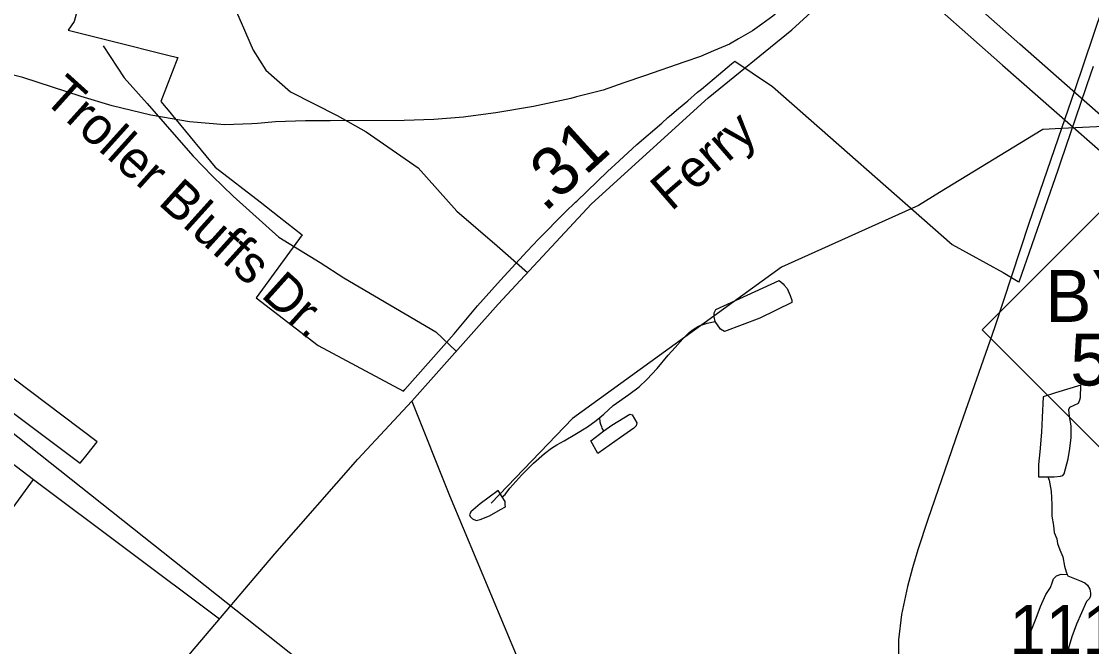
# Model space of a CAD drawing. Extents: x 2001466 to 2224147, y 644118 to 847247.
# Drawn here: x 2045643 to 2048372, y 687083 to 688676 of the extents above; entities that cross this region are included whole.
import ezdxf

# ---------------------------------------------------------------- set-up
doc = ezdxf.new("R2010")
doc.units = 0
for name, color, linetype in [('Exist Boundary Political City Limit New', 7, 'Continuous'), ('Exist Hydrographic Creek Single Shore', 7, 'Continuous'), ('Exist Hydrographic Misc Water Feature', 7, 'Continuous'), ('Exist Road Non-System Type 51', 7, 'Continuous'), ('Exist Road Non-System Type 51 Label', 7, 'Continuous'), ('Exist Road Primary NC Divided Attributed', 7, 'Continuous'), ('Exist Road Primary NC Shield CELL', 7, 'Continuous'), ('Exist Road Primary NC Shield Number Label', 7, 'Continuous'), ('Exist Road Secondary Mileage Hundredths English Label', 7, 'Continuous'), ('Exist Road Secondary Type 51 Attributed', 7, 'Continuous'), ('Exist Road Secondary Type 51 Label', 7, 'Continuous'), ('Exist Road Secondary Type 51 Number Label', 7, 'Continuous'), ('Map Preparation Boundary City Limit Buffer Line', 7, 'Continuous')]:
    doc.layers.add(name, color=color, linetype=linetype)

msp = doc.modelspace()

# ---------------------------------------------------------------- linework, layer by layer
at = {"layer": 'Exist Boundary Political City Limit New'}
msp.add_lwpolyline([(2045813.5, 688809.1), (2045777.4, 688675.9), (2045762.1, 688653.9), (2045874.8, 688625.9), (2046016.5, 688590.7), (2046041.4, 688584.5), (2046042.4, 688584.2), (2045998.8, 688472.4), (2046025.6, 688440.1), (2046028, 688437.2), (2046037.5, 688425.8), (2046137.2, 688305.2), (2046251.9, 688216.2), (2046300.6, 688178.3), (2046359.1, 688132.9), (2046241.9, 687972.3), (2046399.9, 687850), (2046617.6, 687733.7), (2046621.4, 687737.9), (2046746.6, 687880.4), (2046806, 687951.8), (2046864.6, 688017), (2046933.1, 688091.1), (2046961.6, 688121.2), (2047030.1, 688190.2), (2047056.6, 688215.6), (2047059.4, 688218.3), (2047138.1, 688294), (2047167.2, 688321.2), (2047212.6, 688362.4), (2047276.1, 688417.5), (2047291.5, 688431.2), (2047296.1, 688435.1), (2047318.6, 688454.3), (2047342.9, 688474.4), (2047367.6, 688495.9), (2047377.2, 688503.6), (2047410.2, 688531.2), (2047454.4, 688568.2), (2047462.2, 688575.2), (2047506.6, 688545.2), (2047558.4, 688510.2), (2048017.1, 688108), (2048146.9, 688036.4), (2048185, 688013.9), (2048187.6, 688012.4), (2048287.5, 688298.6), (2048294.6, 688321.4), (2048370.6, 688542.5), (2048377.4, 688562.1)], dxfattribs=at)
at = {"layer": 'Exist Hydrographic Creek Single Shore'}
msp.add_lwpolyline([(2047822.9, 684802.5), (2047762.9, 684808.5), (2047728.8, 684842), (2047654, 685083.1), (2047569.9, 685242.2), (2047378, 685449.5), (2047152.9, 685624.7), (2046968.9, 685848.3), (2046860.9, 686057.2), (2046727, 686266.6), (2046584.9, 686430.3), (2046425.9, 686689.4), (2046383.9, 686874), (2046383.9, 686998.7), (2046350.9, 687048.6), (2044999, 688119.4)], dxfattribs=at)
at = {"layer": 'Exist Hydrographic Misc Water Feature'}
for p, q in [((2047334.7, 688573.5), (2047232, 688538.1)), ((2047334.7, 688573.5), (2047232, 688538.1)), ((2047232, 688538.1), (2047179.1, 688519.7)), ((2047232, 688538.1), (2047179.1, 688519.7)), ((2046782.7, 688434.1), (2046771, 688432.6)), ((2048243.9, 688398.6), (2047984.5, 688240.1))]:
    msp.add_line(p, q, dxfattribs=at)
for points in [[(2047663.6, 688781.3), (2047608.1, 688731.3), (2047559.9, 688690.1), (2047531.8, 688669.7)], [(2047663.6, 688781.3), (2047608.1, 688731.3), (2047559.9, 688690.1), (2047531.8, 688669.7)], [(2047531.8, 688669.7), (2047508, 688652.6), (2047471.7, 688631.8)], [(2047531.8, 688669.7), (2047508, 688652.6), (2047471.7, 688631.8)], [(2047471.7, 688631.8), (2047448.9, 688618.8), (2047408.6, 688601.6)], [(2047471.7, 688631.8), (2047448.9, 688618.8), (2047408.6, 688601.6)], [(2047408.6, 688601.6), (2047374.9, 688587.3), (2047334.7, 688573.5)], [(2047408.6, 688601.6), (2047374.9, 688587.3), (2047334.7, 688573.5)], [(2045647, 688533.7), (2045568.2, 688552.9), (2045559, 688554.5)], [(2046027.7, 688428.4), (2045973, 688437.8), (2045875, 688461), (2045796, 688485.2), (2045647, 688533.7)], [(2046027.7, 688428.4), (2045973, 688437.8), (2045875, 688461), (2045796, 688485.2), (2045647, 688533.7)], [(2047179.1, 688519.7), (2047127.2, 688501.4), (2047058.5, 688484)], [(2047179.1, 688519.7), (2047127.2, 688501.4), (2047058.5, 688484)], [(2047058.5, 688484), (2047044, 688480.3), (2046949, 688459.9), (2046853.1, 688443.2), (2046782.7, 688434.1)], [(2047058.5, 688484), (2047044, 688480.3), (2046949, 688459.9), (2046853.1, 688443.2), (2046782.7, 688434.1)], [(2046162, 688412.5), (2046072, 688420.9), (2046027.7, 688428.4)], [(2046162, 688412.5), (2046072, 688420.9), (2046027.7, 688428.4)], [(2046771, 688432.6), (2046695, 688426.6), (2046619.1, 688424), (2046430.2, 688423)], [(2046771, 688432.6), (2046695, 688426.6), (2046619.1, 688424), (2046430.2, 688423)], [(2046245.7, 688416.3), (2046230.9, 688415.1), (2046162, 688412.5)], [(2046245.7, 688416.3), (2046230.9, 688415.1), (2046162, 688412.5)], [(2046430.2, 688423), (2046368.1, 688422.7), (2046291, 688420.3), (2046245.7, 688416.3)], [(2046430.2, 688423), (2046368.1, 688422.7), (2046291, 688420.3), (2046245.7, 688416.3)], [(2048295.7, 688403.4), (2048248, 688401.1), (2048243.9, 688398.6)], [(2051491.3, 687095.4), (2051398.9, 687191.9), (2051131.9, 687390.9), (2050889.9, 687664.9), (2050564.9, 687671.5), (2050297.9, 687778.7), (2050090, 688012.6), (2049947.9, 688087.6), (2049581.1, 688160.7), (2049398, 688328.5), (2049173, 688385.6), (2048797, 688386.6), (2048581, 688417.3), (2048295.7, 688403.4)], [(2045811.2, 687572.6), (2045836.8, 687604.8), (2045578.9, 687798.5), (2045558.8, 687772.3), (2045396.8, 687893.9), (2045294.7, 687977.9), (2045084.1, 688135.2), (2045144, 688221.4), (2045100.3, 688257.2), (2044980.3, 688109.1), (2045026.3, 688071.3), (2045054.3, 688107.2), (2045272.7, 687943.5), (2045434.9, 687821.9), (2045623, 687678.3), (2045792.9, 687550.7), (2045811.2, 687572.6)], [(2047984.5, 688240.1), (2047931, 688207.4), (2047582, 688050.5), (2047048.9, 687664.3), (2046841, 687448.7)], [(2047412.2, 687911.9), (2047410, 687923.5), (2047410, 687933.7), (2047414.3, 687941.9), (2047514.2, 687988), (2047575.9, 688016), (2047585.9, 688008), (2047588.4, 688004)], [(2047588.4, 688004), (2047596.4, 687995.9), (2047604, 687978.1), (2047607.9, 687966.1), (2047608.3, 687960), (2047526.3, 687920.1), (2047436.4, 687885.9), (2047426.4, 687891.9), (2047412.2, 687911.9)], [(2047118.6, 687667.2), (2047128.5, 687675.4), (2047152.4, 687697.3), (2047192.4, 687725.4), (2047218.7, 687745.3), (2047238.4, 687763.4), (2047264.8, 687791.4), (2047292.5, 687825.4), (2047310.7, 687845.7), (2047330.4, 687867.5), (2047346.4, 687883.7), (2047356.3, 687891.6), (2047370.2, 687899.6), (2047374.5, 687901.8), (2047392.4, 687907.6), (2047412.2, 687911.9)], [(2048261, 687515.4), (2048276.7, 687515.5), (2048293.1, 687517.4), (2048298.9, 687519.4), (2048302.6, 687523.7), (2048312.8, 687561.5), (2048316.7, 687587.7), (2048320.4, 687615.5), (2048320.4, 687645.5), (2048316.3, 687669.7), (2048314.7, 687687.4), (2048316.5, 687693.6), (2048338.7, 687703.6), (2048342.6, 687711.6), (2048344.4, 687717.8), (2048344.6, 687749.4), (2048280.4, 687729.5), (2048248.7, 687719.3), (2048246.6, 687667.3), (2048244.6, 687629.4), (2048240.4, 687579.4), (2048237, 687547.5), (2048236.6, 687527.6), (2048236.8, 687515.5), (2048261, 687515.4)], [(2046869.5, 687464.8), (2046877.3, 687471), (2046889.2, 687487), (2046919.1, 687521), (2046949.2, 687550.9), (2046976.9, 687575.1), (2046995, 687589), (2047008.7, 687597.1), (2047027, 687607.3), (2047054.8, 687623.3), (2047087, 687643.2), (2047108.8, 687659.3), (2047118.6, 687667.2)], [(2047128.7, 687633.2), (2047148.8, 687647.2), (2047194.9, 687675.5), (2047200.8, 687673.4), (2047212.7, 687653.3), (2047211.1, 687645.4), (2047204.9, 687639.5), (2047170.7, 687615.5), (2047113.1, 687575.2), (2047095, 687607.1), (2047128.7, 687633.2)], [(2047128.7, 687633.2), (2047124.6, 687639.5), (2047123.1, 687643.4), (2047120.7, 687649.4), (2047118.8, 687655.4), (2047118.6, 687667.2)], [(2048261, 687515.4), (2048264.6, 687507.5), (2048269, 687479.4), (2048271, 687445.4), (2048271, 687415.4), (2048275.1, 687391.6), (2048277.2, 687373.4), (2048283.5, 687357.5), (2048285.4, 687345.5), (2048291.1, 687329.6), (2048299.3, 687311.7), (2048303.2, 687287.6), (2048307.3, 687273.6), (2048310.2, 687266.7), (2048311.6, 687263.6)], [(2046869.5, 687464.8), (2046859.2, 687480.6), (2046813.3, 687446.6), (2046789.5, 687426.7), (2046785.6, 687418.8), (2046787.5, 687414.8), (2046793.2, 687408.7), (2046803.2, 687404.7), (2046813.3, 687406.8), (2046837.1, 687416.6), (2046865.4, 687432.6), (2046877.5, 687438.9), (2046877.1, 687445.1), (2046877.1, 687452.7), (2046869.5, 687464.8)], [(2048207.6, 687081.4), (2048209.5, 687097.3), (2048211.7, 687105.5), (2048217.3, 687121.3), (2048231.4, 687155.3), (2048241.7, 687185.4), (2048255.4, 687215.3), (2048267.5, 687233.4), (2048271.6, 687245.3), (2048275.3, 687255.3), (2048283.1, 687263.4), (2048295.2, 687267.7), (2048310.2, 687266.7), (2048311.6, 687263.6)], [(2048311.6, 687263.6), (2048341.5, 687251.7), (2048355.3, 687245.6), (2048361.6, 687239.7), (2048367.6, 687229.5), (2048369.2, 687219.5), (2048369.2, 687211.9), (2048367.4, 687205.7), (2048359.2, 687197.6), (2048333.5, 687139.8), (2048321.6, 687107.5), (2048317.8, 687093.5), (2048311.8, 687073.7), (2048307.7, 687061.8)]]:
    msp.add_lwpolyline(points, dxfattribs=at)
at = {"layer": 'Exist Road Non-System Type 51'}
for p, q in [((2046856.3, 688104.2), (2046934.1, 688036.4)), ((2045673.9, 687508.5), (2046148.4, 687153.5))]:
    msp.add_line(p, q, dxfattribs=at)
for points in [[(2048529.2, 689063.3), (2048448.2, 688853), (2048329, 688499.4), (2048295.7, 688403.4)], [(2045952.4, 688909), (2046005.7, 688889.6), (2046050.4, 688870.2), (2046089, 688837.5), (2046164.2, 688764.1), (2046203.7, 688673.4), (2046233.9, 688603.6), (2046266.4, 688552.5), (2046329.2, 688496.7), (2046448.1, 688436.7), (2046522.3, 688395.1), (2046654.6, 688303.6), (2046753.8, 688193.2), (2046856.3, 688104.2)], [(2045851.3, 688613.9), (2045905.6, 688532.8), (2045964.3, 688467.6), (2046032.7, 688388.2), (2046081.6, 688333.2), (2046130.5, 688282.2), (2046183.5, 688231.1), (2046299.3, 688126.8), (2046405, 688062.2), (2046465.4, 688022.6), (2046700.2, 687885.4), (2046752.2, 687835.6)], [(2048295.7, 688403.4), (2048212.1, 688161.8), (2048124.6, 687895.6), (2048033.3, 687633.4), (2047954.7, 687407), (2047929.1, 687329.6), (2047916.1, 687283.8), (2047903.2, 687236.1), (2047887.7, 687164.4), (2047880.4, 687100.5), (2047882.1, 686921.6), (2047882.1, 686819.6), (2047868, 686686.8)], [(2044572.1, 688350.3), (2045673.9, 687508.5)], [(2045330, 687205.2), (2045426.5, 687259.3), (2045491.5, 687298), (2045534.8, 687336.7), (2045573.4, 687375.4), (2045615.2, 687428), (2045673.9, 687508.5)]]:
    msp.add_lwpolyline(points, dxfattribs=at)
at = {"layer": 'Exist Road Primary NC Divided Attributed'}
for points in [[(2049542, 687710.8), (2049366.1, 687806.8), (2049025.8, 687972.4), (2048863.2, 688061.5), (2048737, 688147.2), (2048603.6, 688254.3), (2048403.1, 688430.9), (2048189.6, 688618.5), (2047871.5, 688899.5)], [(2047822.5, 688851.2), (2048145.6, 688564.7), (2048554.4, 688206.3), (2048660.6, 688119.4), (2048741.7, 688060.4), (2048806.5, 688018.7), (2048893.3, 687966.6), (2049039.7, 687889), (2049349.9, 687738.4), (2049506.4, 687658.6)]]:
    msp.add_lwpolyline(points, dxfattribs=at)
at = {"layer": 'Exist Road Primary NC Shield CELL'}
msp.add_lwpolyline([(2048093.5, 687890.2), (2048426.5, 688223.2), (2048759.5, 687890.2), (2048426.5, 687557.2)], close=True, dxfattribs=at)
at = {"layer": 'Exist Road Secondary Type 51 Attributed'}
for points in [[(2046639.2, 687708.7), (2046859.3, 687955.8), (2047096.8, 688211.5), (2047394.4, 688481.9), (2047607.7, 688655.1), (2047822.5, 688851.2)], [(2044064.6, 685056.4), (2044206, 685113.4), (2044355.9, 685181), (2044486.8, 685248.7), (2044689.5, 685394.4), (2044869, 685521.2), (2045064.8, 685693.4), (2045260.1, 685878.2), (2045511.8, 686124.4), (2045638.5, 686275.4), (2045698.7, 686378.9), (2045866, 686725.4), (2045972.1, 686925.1), (2046074.5, 687066.6), (2046289.3, 687319.1), (2046500.9, 687561), (2046639.2, 687708.7)], [(2046639.2, 687708.7), (2046734.7, 687467.8), (2046909.4, 687051.6)]]:
    msp.add_lwpolyline(points, dxfattribs=at)
at = {"layer": 'Map Preparation Boundary City Limit Buffer Line'}
msp.add_lwpolyline([(2045813.5, 688809.1), (2045777.4, 688675.9), (2045762.1, 688653.9), (2045874.8, 688625.9), (2046016.5, 688590.7), (2046041.4, 688584.5), (2046042.4, 688584.2), (2045998.8, 688472.4), (2046025.6, 688440.1), (2046028, 688437.2), (2046037.5, 688425.8), (2046137.2, 688305.2), (2046251.9, 688216.2), (2046300.6, 688178.3), (2046359.1, 688132.9), (2046241.9, 687972.3), (2046399.9, 687850), (2046617.6, 687733.7), (2046621.4, 687737.9), (2046746.6, 687880.4), (2046806, 687951.8), (2046864.6, 688017), (2046933.1, 688091.1), (2046961.6, 688121.2), (2047030.1, 688190.2), (2047056.6, 688215.6), (2047059.4, 688218.3), (2047138.1, 688294), (2047167.2, 688321.2), (2047212.6, 688362.4), (2047276.1, 688417.5), (2047291.5, 688431.2), (2047296.1, 688435.1), (2047318.6, 688454.3), (2047342.9, 688474.4), (2047367.6, 688495.9), (2047377.2, 688503.6), (2047410.2, 688531.2), (2047454.4, 688568.2), (2047462.2, 688575.2), (2047506.6, 688545.2), (2047558.4, 688510.2), (2048017.1, 688108), (2048146.9, 688036.4), (2048185, 688013.9), (2048187.6, 688012.4), (2048287.5, 688298.6), (2048294.6, 688321.4), (2048370.6, 688542.5), (2048377.4, 688562.1)], dxfattribs=at)

# ---------------------------------------------------------------- texts
at = {"layer": 'Exist Road Non-System Type 51 Label'}
msp.add_text('Troller Bluffs Dr.', height=95, rotation=317.9907, dxfattribs=at).set_placement((2045695.4, 688476.7))
at = {"layer": 'Exist Road Primary NC Shield Number Label'}
for s, p in [('BYP', (2048254, 687910.6)), ('55', (2048318.1, 687748.4))]:
    msp.add_text(s, height=132.5, dxfattribs=at).set_placement(p)
at = {"layer": 'Exist Road Secondary Mileage Hundredths English Label'}
msp.add_text('.31', height=125, rotation=42.253, dxfattribs=at).set_placement((2046977.9, 688187.9))
at = {"layer": 'Exist Road Secondary Type 51 Label'}
msp.add_text('Ferry', height=95, rotation=40.9213, dxfattribs=at).set_placement((2047300.4, 688190.6))
at = {"layer": 'Exist Road Secondary Type 51 Number Label'}
msp.add_text('1114', height=125, dxfattribs=at).set_placement((2048162.8, 687063.9))

doc.saveas('drawing.dxf')
